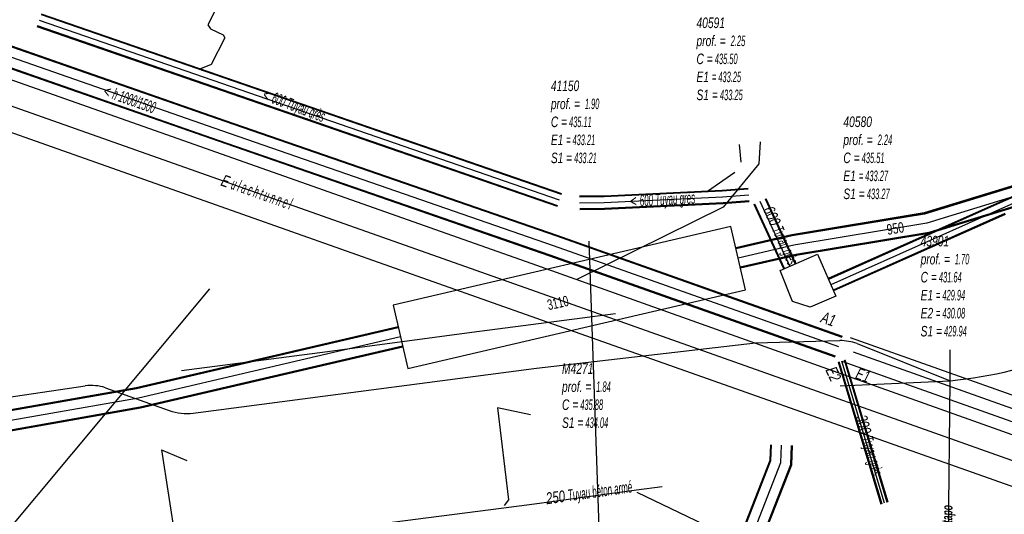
# Model space of a CAD drawing. Header units: metres. Extents: x 2695563 to 2696938, y 1260544 to 1262032.
# Tile 303 of 340: x 2696757 to 2696805, y 1261686 to 1261710. Entities that reach past the tile are written whole.
import ezdxf

# ---------------------------------------------------------------- set-up
doc = ezdxf.new("R2010")
doc.units = ezdxf.units.M
doc.header["$LTSCALE"] = 100
doc.linetypes.add('AUSGEZOGEN', pattern=[0])
doc.linetypes.add('STRICHLINIE2_S3', pattern=[0.25, 0.15, -0.1])
for name, color, linetype in [('EU_Cadastre des conduites', 24, 'AUSGEZOGEN'), ('EU_Cadastre des conduites – Texte', 7, 'AUSGEZOGEN'), ('EU_Cadastre des conduites_Axe de tracé', 24, 'AUSGEZOGEN'), ('EU_Cadastre des conduites_Regard normalisé – Texte', 24, 'AUSGEZOGEN'), ('EU_Cadastre des conduites_Regard – Ligne de détail', 24, 'AUSGEZOGEN'), ('EU_Cadastre des conduites_Texte entrée-sortie', 24, 'AUSGEZOGEN'), ('Réseau électrique_Cadastre des conduite_Tronçon de tracé', 1, 'AUSGEZOGEN'), ('Réseau électrique_Cadastre des conduite_Tronçon de tracé_Texte', 1, 'AUSGEZOGEN'), ('Réseau électrique_Cadastre des conduites_Ouvrage_Surface-Ligne-Point', 1, 'AUSGEZOGEN'), ('Télécommunications_SW_Cadastre des conduites_Bord du tracé', 94, 'AUSGEZOGEN'), ('Télécommunications_SW_Cadastre des conduites_Bord du tracé_Texte', 94, 'AUSGEZOGEN'), ('Télécommunications_SW_Cadastre des conduites_Surface de tracé', 94, 'AUSGEZOGEN')]:
    doc.layers.add(name, color=color, linetype=linetype)
doc.styles.add('ARIAL', font='arial.ttf')
doc.styles.add('ARIALNARROW', font='ARIALN.TTF')

# ---------------------------------------------------------------- blocks, each defined once
blk = doc.blocks.new('COMPLEXOBJECT_1541')
at = {"layer": 'EU_Cadastre des conduites', "color": 24, "linetype": 'AUSGEZOGEN', "transparency": 33554687}
blk.add_lwpolyline([(6842.346, 11675.346), (6811.314, 11686.362), (6792.998, 11692.864), (6781.25, 11697.035), (6744.47, 11710.04)], dxfattribs=at)
blk = doc.blocks.new('COMPLEXOBJECT_1879')
at = {"layer": 'Réseau électrique_Cadastre des conduite_Tronçon de tracé', "color": 1, "linetype": 'AUSGEZOGEN', "transparency": 33554687}
blk.add_line((6807.503, 11694.604), (6812.419, 11700.106), dxfattribs=at)
for centre, radius, start, end in [((6806.274, 11695.7), 1.647, 291.0958, 318.257), ((6798.626, 11715.705), 23.064, 276.0276, 290.9348)]:
    blk.add_arc(centre, radius, start, end, dxfattribs=at)
blk = doc.blocks.new('COMPLEXOBJECT_1975')
at = {"layer": 'Réseau électrique_Cadastre des conduite_Tronçon de tracé', "color": 1, "linetype": 'AUSGEZOGEN', "transparency": 33554687}
blk.add_line((6760.623, 11692.441), (6763.68, 11691.355), dxfattribs=at)
for centre, radius, start, end in [((6759.942, 11690.308), 2.24, 72.2883, 97.3015), ((6764.535, 11693.65), 2.449, 249.553, 276.8128)]:
    blk.add_arc(centre, radius, start, end, dxfattribs=at)
blk = doc.blocks.new('COMPLEXOBJECT_1998')
at = {"layer": 'Réseau électrique_Cadastre des conduite_Tronçon de tracé', "color": 1, "linetype": 'AUSGEZOGEN', "transparency": 33554687}
blk.add_line((6796.591, 11694.551), (6801.048, 11692.769), dxfattribs=at)
blk.add_arc((6795.751, 11692.227), 2.472, 70.1316, 89.4441, dxfattribs=at)

msp = doc.modelspace()

# ---------------------------------------------------------------- hatches: boundary and pattern name
at = {"layer": 'Télécommunications_SW_Cadastre des conduites_Surface de tracé', "lineweight": -3, "transparency": 33554687}
h = msp.add_hatch(dxfattribs=at)
h.set_pattern_fill('MUSTER', color=94, scale=7500, style=0, pattern_type=2)
h.set_pattern_definition([(0, (2710855, 1276000), (7500, 7500), [7500, -7500]), (90, (2710855, 1276000), (-7500, 7500), [7500, -7500])])
h.paths.add_polyline_path([(2696776.065, 1261693.167), (2696792.227, 1261696.938), (2696791.521, 1261699.967), (2696775.359, 1261696.196)], flags=0)

# ---------------------------------------------------------------- linework, layer by layer
at = {"layer": 'EU_Cadastre des conduites', "linetype": 'AUSGEZOGEN', "transparency": 33554687}
for p, q in [((2696767.328, 1261704.993), (2696740.33, 1261714.413)), ((2696767.334, 1261705.012), (2696740.337, 1261714.432)), ((2696767.341, 1261705.031), (2696740.343, 1261714.451)), ((2696766.999, 1261704.049), (2696740.001, 1261713.469)), ((2696767.006, 1261704.068), (2696740.007, 1261713.488)), ((2696767.012, 1261704.087), (2696740.014, 1261713.507)), ((2696783.419, 1261701.493), (2696758.528, 1261710.099)), ((2696783.426, 1261701.513), (2696758.535, 1261710.119)), ((2696783.433, 1261701.532), (2696758.542, 1261710.138)), ((2696824.038, 1261709.886), (2696804.398, 1261701.133)), ((2696824.046, 1261709.867), (2696804.406, 1261701.114)), ((2696824.054, 1261709.848), (2696804.414, 1261701.095)), ((2696783.223, 1261700.926), (2696758.332, 1261709.532)), ((2696783.23, 1261700.945), (2696758.339, 1261709.551)), ((2696783.237, 1261700.965), (2696758.346, 1261709.571)), ((2696783.194, 1261699.498), (2696767.328, 1261704.993)), ((2696783.2, 1261699.517), (2696767.334, 1261705.012)), ((2696783.207, 1261699.536), (2696767.341, 1261705.031)), ((2696782.863, 1261698.554), (2696766.999, 1261704.049)), ((2696782.87, 1261698.573), (2696767.006, 1261704.068)), ((2696782.876, 1261698.592), (2696767.012, 1261704.087)), ((2696785.457, 1261701.426), (2696784.283, 1261701.413)), ((2696785.457, 1261701.406), (2696784.284, 1261701.393)), ((2696785.458, 1261701.386), (2696784.284, 1261701.373)), ((2696791.111, 1261701.699), (2696785.457, 1261701.426)), ((2696791.112, 1261701.678), (2696785.457, 1261701.406)), ((2696791.114, 1261701.658), (2696785.458, 1261701.386)), ((2696792.353, 1261701.793), (2696791.111, 1261701.699)), ((2696792.354, 1261701.773), (2696791.112, 1261701.678)), ((2696792.356, 1261701.753), (2696791.114, 1261701.658)), ((2696791.148, 1261701.1), (2696785.474, 1261700.826)), ((2696791.15, 1261701.08), (2696785.475, 1261700.806)), ((2696791.151, 1261701.059), (2696785.475, 1261700.786)), ((2696792.398, 1261701.195), (2696791.148, 1261701.1)), ((2696792.4, 1261701.175), (2696791.15, 1261701.08)), ((2696792.401, 1261701.155), (2696791.151, 1261701.059)), ((2696794.054, 1261697.936), (2696792.633, 1261701.027)), ((2696794.072, 1261697.945), (2696792.651, 1261701.036)), ((2696794.091, 1261697.953), (2696792.67, 1261701.044)), ((2696794.599, 1261698.187), (2696793.178, 1261701.278)), ((2696794.618, 1261698.195), (2696793.197, 1261701.286)), ((2696794.636, 1261698.204), (2696793.215, 1261701.295)), ((2696804.398, 1261701.133), (2696796.183, 1261697.472)), ((2696804.406, 1261701.114), (2696796.191, 1261697.453)), ((2696804.414, 1261701.095), (2696796.199, 1261697.434)), ((2696785.474, 1261700.826), (2696784.29, 1261700.813)), ((2696785.475, 1261700.806), (2696784.29, 1261700.793)), ((2696785.475, 1261700.786), (2696784.291, 1261700.773)), ((2696804.642, 1261700.585), (2696796.427, 1261696.924)), ((2696804.65, 1261700.566), (2696796.435, 1261696.905)), ((2696804.658, 1261700.547), (2696796.443, 1261696.886)), ((2696796.853, 1261694.661), (2696783.194, 1261699.498)), ((2696796.86, 1261694.68), (2696783.2, 1261699.517)), ((2696796.867, 1261694.699), (2696783.207, 1261699.536)), ((2696796.519, 1261693.719), (2696782.863, 1261698.554)), ((2696796.526, 1261693.738), (2696782.87, 1261698.573)), ((2696796.533, 1261693.757), (2696782.876, 1261698.592)), ((2696798.72, 1261686.668), (2696796.667, 1261693.475)), ((2696798.739, 1261686.674), (2696796.686, 1261693.481)), ((2696798.758, 1261686.679), (2696796.705, 1261693.486)), ((2696799.008, 1261686.755), (2696796.955, 1261693.562)), ((2696799.027, 1261686.76), (2696796.974, 1261693.567)), ((2696799.046, 1261686.766), (2696796.993, 1261693.573)), ((2696793.404, 1261688.777), (2696793.43, 1261689.519)), ((2696793.423, 1261688.773), (2696793.45, 1261689.518)), ((2696793.443, 1261688.769), (2696793.47, 1261689.517)), ((2696794.397, 1261688.571), (2696794.43, 1261689.483)), ((2696794.417, 1261688.567), (2696794.45, 1261689.482)), ((2696794.436, 1261688.563), (2696794.47, 1261689.481)), ((2696785.606, 1261668.903), (2696793.404, 1261688.777)), ((2696785.625, 1261668.896), (2696793.423, 1261688.773)), ((2696785.643, 1261668.888), (2696793.443, 1261688.769)), ((2696786.537, 1261668.538), (2696794.397, 1261688.571)), ((2696786.555, 1261668.53), (2696794.417, 1261688.567)), ((2696786.574, 1261668.523), (2696794.436, 1261688.563))]:
    msp.add_line(p, q, dxfattribs=at)
at = {"layer": 'EU_Cadastre des conduites', "color": 255, "transparency": 33554687}
for p, q in [((2696767.17, 1261704.54), (2696740.172, 1261713.96)), ((2696783.328, 1261701.229), (2696758.437, 1261709.835)), ((2696824.168, 1261709.593), (2696804.528, 1261700.84)), ((2696783.035, 1261699.045), (2696767.17, 1261704.54)), ((2696791.131, 1261701.379), (2696785.466, 1261701.106)), ((2696792.377, 1261701.474), (2696791.131, 1261701.379)), ((2696785.466, 1261701.106), (2696784.287, 1261701.093)), ((2696794.345, 1261698.07), (2696792.924, 1261701.161)), ((2696804.528, 1261700.84), (2696796.313, 1261697.179)), ((2696796.693, 1261694.209), (2696783.035, 1261699.045)), ((2696798.883, 1261686.717), (2696796.83, 1261693.524)), ((2696793.92, 1261688.67), (2696793.95, 1261689.5)), ((2696786.09, 1261668.713), (2696793.92, 1261688.67))]:
    msp.add_line(p, q, dxfattribs=at)
at = {"layer": 'EU_Cadastre des conduites', "color": 24, "linetype": 'AUSGEZOGEN', "transparency": 33554687}
for p, q in [((2696791.92, 1261703.9), (2696792, 1261703.054)), ((2696791.717, 1261702.559), (2696790.408, 1261701.639)), ((2696781.933, 1261690.949), (2696780.361, 1261691.287)), ((2696765.507, 1261688.749), (2696764.295, 1261689.269)), ((2696803.61, 1261679.34), (2696787.034, 1261687.228))]:
    msp.add_line(p, q, dxfattribs=at)
for points in [[(2696774.989, 1261724.159), (2696774.841, 1261724.128), (2696774.15, 1261724.467), (2696774.007, 1261724.432), (2696766.501, 1261709.626), (2696766.619, 1261709.438), (2696767.223, 1261709.15), (2696767.303, 1261708.996)], [(2696767.303, 1261708.996), (2696766.659, 1261707.725), (2696766.065, 1261707.49)], [(2696792.93, 1261704.02), (2696792.86, 1261702.97), (2696791.16, 1261700.89), (2696784.16, 1261697.43)], [(2696816.482, 1261687.162), (2696815.964, 1261687.354), (2696797.387, 1261693.95)], [(2696780.353, 1261691.284), (2696780.876, 1261686.882), (2696780.671, 1261686.609)], [(2696764.28, 1261689.27), (2696764.949, 1261684.931), (2696764.685, 1261684.563)], [(2696788.23, 1261687.503), (2696787.012, 1261687.351), (2696782.12, 1261686.67), (2696780.525, 1261686.465), (2696768.481, 1261684.917), (2696764.241, 1261684.372), (2696753.314, 1261682.967), (2696752.344, 1261682.836)]]:
    msp.add_lwpolyline(points, dxfattribs=at)
at = {"layer": 'EU_Cadastre des conduites_Axe de tracé', "color": 24, "linetype": 'AUSGEZOGEN', "transparency": 33554687}
for p, q in [((2696745.86, 1261710.96), (2696782.22, 1261698.11)), ((2696745.02, 1261708.74), (2696782.22, 1261695.58)), ((2696782.22, 1261698.11), (2696843.51, 1261676.27)), ((2696782.22, 1261695.58), (2696843.1, 1261674.05)), ((2696797.23, 1261694.656), (2696817.028, 1261687.613)), ((2696796.83, 1261693.524), (2696816.612, 1261686.487))]:
    msp.add_line(p, q, dxfattribs=at)
at = {"layer": 'EU_Cadastre des conduites_Regard – Ligne de détail', "color": 24, "linetype": 'STRICHLINIE2_S3', "transparency": 33554687}
for p, q in [((2696793.88, 1261697.87), (2696795.67, 1261698.64)), ((2696795.67, 1261698.64), (2696796.55, 1261696.64)), ((2696794.47, 1261696.38), (2696793.88, 1261697.87)), ((2696796.55, 1261696.64), (2696795.32, 1261696.11)), ((2696795.32, 1261696.11), (2696794.47, 1261696.38))]:
    msp.add_line(p, q, dxfattribs=at)
at = {"layer": 'Réseau électrique_Cadastre des conduite_Tronçon de tracé', "color": 1, "linetype": 'STRICHLINIE2_S3', "transparency": 33554687}
msp.add_line((2696746.167, 1261692.652), (2696762.326, 1261708.49), dxfattribs=at)
at = {"layer": 'Réseau électrique_Cadastre des conduite_Tronçon de tracé', "color": 1, "linetype": 'AUSGEZOGEN', "transparency": 33554687}
for p, q in [((2696779.126, 1261694.906), (2696785.997, 1261695.808)), ((2696772.217, 1261693.985), (2696779.126, 1261694.906)), ((2696765.238, 1261693.077), (2696772.217, 1261693.985)), ((2696802.018, 1261692.579), (2696802.011, 1261694.064)), ((2696796.753, 1261692.335), (2696802.018, 1261692.579)), ((2696801.856, 1261678.588), (2696802.018, 1261692.579)), ((2696749.201, 1261690.636), (2696760.627, 1261692.339))]:
    msp.add_line(p, q, dxfattribs=at)
msp.add_lwpolyline([(2696765.796, 1261691.028), (2696782.22, 1261693.184), (2696792.71, 1261694.396), (2696796.745, 1261694.508)], dxfattribs=at)
at = {"layer": 'Réseau électrique_Cadastre des conduites_Ouvrage_Surface-Ligne-Point', "color": 1, "linetype": 'AUSGEZOGEN', "transparency": 33554687}
for p, q in [((2696785.236, 1261685.121), (2696784.745, 1261699.266)), ((2696753.775, 1261681.633), (2696766.583, 1261696.992))]:
    msp.add_line(p, q, dxfattribs=at)
at = {"layer": 'Télécommunications_SW_Cadastre des conduites_Bord du tracé', "linetype": 'AUSGEZOGEN', "transparency": 33554687}
for p, q in [((2696806.485, 1261702.366), (2696800.781, 1261700.615)), ((2696806.493, 1261702.342), (2696800.787, 1261700.59)), ((2696806.5, 1261702.318), (2696800.793, 1261700.566)), ((2696806.764, 1261701.458), (2696800.999, 1261699.688)), ((2696806.771, 1261701.434), (2696801.005, 1261699.664)), ((2696806.779, 1261701.41), (2696801.011, 1261699.639)), ((2696800.781, 1261700.615), (2696794.447, 1261699.566)), ((2696800.787, 1261700.59), (2696794.452, 1261699.542)), ((2696800.793, 1261700.566), (2696794.457, 1261699.518)), ((2696794.447, 1261699.566), (2696791.76, 1261698.94)), ((2696794.452, 1261699.542), (2696791.766, 1261698.916)), ((2696794.457, 1261699.518), (2696791.772, 1261698.892)), ((2696800.999, 1261699.688), (2696794.633, 1261698.634)), ((2696801.005, 1261699.664), (2696794.638, 1261698.61)), ((2696801.011, 1261699.639), (2696794.643, 1261698.586)), ((2696794.633, 1261698.634), (2696791.976, 1261698.014)), ((2696794.638, 1261698.61), (2696791.982, 1261697.99)), ((2696794.643, 1261698.586), (2696791.988, 1261697.966)), ((2696775.598, 1261695.168), (2696763.073, 1261692.245)), ((2696775.604, 1261695.144), (2696763.078, 1261692.221)), ((2696775.61, 1261695.12), (2696763.083, 1261692.196)), ((2696775.814, 1261694.242), (2696763.263, 1261691.314)), ((2696775.82, 1261694.218), (2696763.268, 1261691.289)), ((2696775.826, 1261694.194), (2696763.273, 1261691.265)), ((2696763.073, 1261692.245), (2696742.434, 1261688.622)), ((2696763.078, 1261692.221), (2696742.438, 1261688.598)), ((2696763.083, 1261692.196), (2696742.442, 1261688.574)), ((2696763.263, 1261691.314), (2696742.598, 1261687.686)), ((2696763.268, 1261691.289), (2696742.602, 1261687.662)), ((2696763.273, 1261691.265), (2696742.606, 1261687.638))]:
    msp.add_line(p, q, dxfattribs=at)
at = {"layer": 'Télécommunications_SW_Cadastre des conduites_Bord du tracé', "color": 255, "transparency": 33554687}
for p, q in [((2696806.632, 1261701.888), (2696800.896, 1261700.127)), ((2696800.896, 1261700.127), (2696794.545, 1261699.076)), ((2696794.545, 1261699.076), (2696791.874, 1261698.453)), ((2696775.712, 1261694.681), (2696763.173, 1261691.755)), ((2696763.173, 1261691.755), (2696742.52, 1261688.13))]:
    msp.add_line(p, q, dxfattribs=at)
at = {"layer": 'Télécommunications_SW_Cadastre des conduites_Surface de tracé', "color": 94, "linetype": 'AUSGEZOGEN', "transparency": 33554687}
msp.add_lwpolyline([(2696776.065, 1261693.167), (2696792.227, 1261696.938), (2696791.521, 1261699.967), (2696775.359, 1261696.196), (2696776.065, 1261693.167)], close=True, dxfattribs=at)

# ---------------------------------------------------------------- block references
at = {"layer": 'EU_Cadastre des conduites', "color": 24, "linetype": 'AUSGEZOGEN', "lineweight": -3, "transparency": 33554687}
msp.add_blockref('COMPLEXOBJECT_1541', (2690000.97, 1249999.81), dxfattribs=at)
at = {"layer": 'Réseau électrique_Cadastre des conduite_Tronçon de tracé', "color": 1, "linetype": 'AUSGEZOGEN', "lineweight": -3, "transparency": 33554687}
for name in ['COMPLEXOBJECT_1879', 'COMPLEXOBJECT_1998', 'COMPLEXOBJECT_1975']:
    msp.add_blockref(name, (2690000.97, 1249999.81), dxfattribs=at)

# ---------------------------------------------------------------- texts
at = {"layer": 'EU_Cadastre des conduites – Texte', "color": 24, "transparency": 33554687, "char_height": 0.55705, "width": 6, "style": 'ARIAL'}
for s, insert, attachment_point, rotation in [('\\A1;{\\fArial|i1|b0;\\H0.557054;\\W0.700000;\\C24;< \\W0.490000;h 1000/1500}\\P', (2696762.747, 1261706.06), 5, 340.5897), ('\\A1;{\\fArial|b0|i1|c0|p34;\\W0.7;< \\W0.49;600 Tuyau grès}', (2696770.59, 1261705.69), 5, 339.1749), ('\\A1;{\\fArial|i1|b0;\\H0.557054;\\W0.700000;\\C24;E \\W0.490000;u l a c h t u n n e l}\\P', (2696767.076, 1261701.934), 7, 340.5267), ('\\A1;{\\fArial|b0|i1|c0|p34;\\W0.7;< \\W0.49;600 Tuyau grès}', (2696788.257, 1261701.183), 5, 3.1203), ('\\A1;{\\fArial|b0|i1|c0|p34;\\W0.7;600 \\W0.49;Tuyau grès}', (2696792.901, 1261700.711), 7, 294.2415), ('\\A1;{\\fArial|b0|i1|c0|p34;\\W0.7;300 \\W0.49;Tuyau grès}', (2696797.32, 1261690.811), 7, 285.6816), ('\\A1;{\\fArial|b0|i1|c0|p34;\\W0.7;250 \\W0.49;Tuyau béton armé}', (2696782.742, 1261686.504), 7, 7.9218)]:
    msp.add_mtext(s, dxfattribs=dict(at, insert=insert, attachment_point=attachment_point, rotation=rotation))
at = {"layer": 'EU_Cadastre des conduites_Regard normalisé – Texte', "color": 24, "transparency": 33554687, "char_height": 0.50641, "attachment_point": 1, "line_spacing_factor": 1.024096, "style": 'ARIAL'}
for s, insert, width in [('\\A1;{\\fArial|b0|i1|c0|p34;\\W0.69518;40591}\\P{\\fArial|b0|i1|c0|p34;\\H0.99721x;\\W0.69518;prof. = \\W0.48663; 2.25}\\P{\\fArial|b0|i1|c0|p34;\\H0.99721x;\\W0.69518;C =\\W0.48663; 435.50}\\P{\\fArial|b0|i1|c0|p34;\\H0.99721x;\\W0.69518;E1 \\W0.48663;= 433.25}\\P{\\fArial|b0|i1|c0|p34;\\H0.99721x;\\W0.69518;S1 =\\W0.48663; 433.25}', (2696789.878, 1261709.973), 2.83741), ('\\A1;{\\fArial|b0|i1|c0|p34;\\W0.68973;41150}\\P{\\fArial|b0|i1|c0|p34;\\H0.99721x;\\W0.68973;prof. = \\W0.48281; 1.90}\\P{\\fArial|b0|i1|c0|p34;\\H0.99721x;\\W0.68973;C =\\W0.48281; 435.11}\\P{\\fArial|b0|i1|c0|p34;\\H0.99721x;\\W0.68973;E1 \\W0.48281;= 433.21}\\P{\\fArial|b0|i1|c0|p34;\\H0.99721x;\\W0.68973;S1 =\\W0.48281; 433.21}', (2696782.912, 1261706.957), 2.81187), ('\\A1;{\\fArial|b0|i1|c0|p34;\\W0.69641;40580}\\P{\\fArial|b0|i1|c0|p34;\\H0.99721x;\\W0.69641;prof. = \\W0.48749; 2.24}\\P{\\fArial|b0|i1|c0|p34;\\H0.99721x;\\W0.69641;C =\\W0.48749; 435.51}\\P{\\fArial|b0|i1|c0|p34;\\H0.99721x;\\W0.69641;E1 \\W0.48749;= 433.27}\\P{\\fArial|b0|i1|c0|p34;\\H0.99721x;\\W0.69641;S1 =\\W0.48749; 433.27}', (2696796.906, 1261705.235), 2.84586), ('\\A1;{\\fArial|b0|i1|c0|p34;\\W0.69382;43901}\\P{\\fArial|b0|i1|c0|p34;\\H0.99721x;\\W0.69382;prof. = \\W0.48567; 1.70}\\P{\\fArial|b0|i1|c0|p34;\\H0.99721x;\\W0.69382;C =\\W0.48567; 431.64}\\P{\\fArial|b0|i1|c0|p34;\\H0.99721x;\\W0.69382;E1 \\W0.48567;= 429.94}\\P{\\fArial|b0|i1|c0|p34;\\H0.99721x;\\W0.69382;E2 \\W0.48567;= 430.08}\\P{\\fArial|b0|i1|c0|p34;\\H0.99721x;\\W0.69382;S1 =\\W0.48567; 429.94}', (2696800.605, 1261699.523), 2.83184), ('\\A1;{\\fArial|b0|i1|c0|p34;\\W0.69514;M4271}\\P{\\fArial|b0|i1|c0|p34;\\H0.99721x;\\W0.69514;prof. = \\W0.4866; 1.84}\\P{\\fArial|b0|i1|c0|p34;\\H0.99721x;\\W0.69514;C =\\W0.4866; 435.88}\\P{\\fArial|b0|i1|c0|p34;\\H0.99721x;\\W0.69514;S1 =\\W0.4866; 434.04}', (2696783.442, 1261693.42), 2.83729)]:
    msp.add_mtext(s, dxfattribs=dict(at, insert=insert, width=width))
at = {"layer": 'EU_Cadastre des conduites_Texte entrée-sortie', "color": 24, "transparency": 33554687, "char_height": 0.55705, "attachment_point": 7, "style": 'ARIAL'}
for s, insert, width, rotation in [('\\A1;{\\fArial|i1|b0;\\H0.557054;\\W0.700000;\\C24;A1}\\P', (2696795.787, 1261695.39), 0.85544, 340.758), ('\\A1;{\\fArial|i1|b0;\\H0.557054;\\W0.700000;\\C24;E2}\\P', (2696796.04, 1261693.093), 0.86376, 294.8904), ('\\A1;{\\fArial|i1|b0;\\H0.557054;\\W0.700000;\\C24;E1}\\P', (2696797.444, 1261692.703), 0.85544, 340.4547)]:
    msp.add_mtext(s, dxfattribs=dict(at, insert=insert, width=width, rotation=rotation))
at = {"layer": 'Réseau électrique_Cadastre des conduite_Tronçon de tracé_Texte', "color": 1, "transparency": 33554687, "insert": (2696801.942, 1261685.583), "char_height": 0.5075, "width": 2.29337, "attachment_point": 5, "rotation": 89.3358, "style": 'ARIALNARROW'}
msp.add_mtext('\\A1;{\\fArial Narrow|b1|i1|c0|p34;\\W0.7;VRA/Stapo}', dxfattribs=at)
at = {"layer": 'Télécommunications_SW_Cadastre des conduites_Bord du tracé_Texte', "color": 94, "transparency": 33554687, "char_height": 0.50638, "attachment_point": 5, "style": 'ARIAL'}
for s, insert, width, rotation in [('\\W0.70; 950 ', (2696799.328, 1261699.863), 1.28184, 9.3996), ('\\W0.65; 3110 ', (2696783.185, 1261696.298), 1.48655, 12.2184)]:
    msp.add_mtext(s, dxfattribs=dict(at, insert=insert, width=width, rotation=rotation))

doc.saveas('drawing.dxf')
